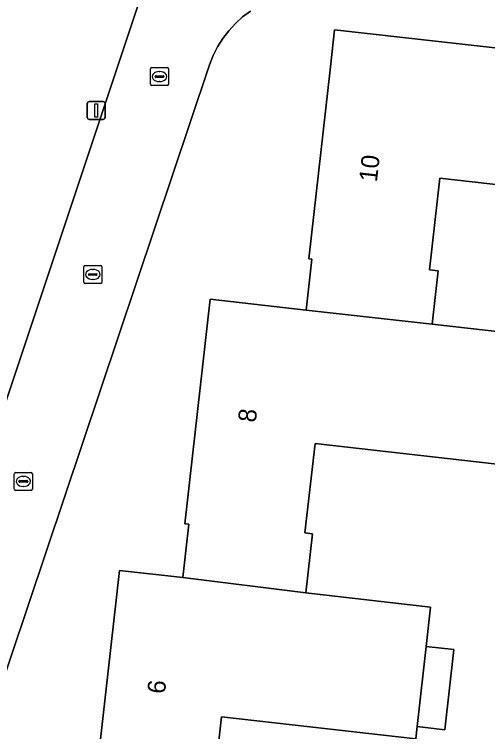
# Model space of a CAD drawing. Extents: x 162396 to 163643, y 386452 to 387406.
# Drawn here: x 162715.33 to 162741.62, y 386713.11 to 386752.91 of the extents above; entities that cross this region are included whole.
import ezdxf

# ---------------------------------------------------------------- set-up
doc = ezdxf.new("R2010")
doc.units = 0
for name, color, linetype in [('IMGEO_Erf', 7, 'Continuous'), ('IMGEO_Kolk', 7, 'Continuous'), ('IMGEO_Lichtmast', 7, 'Continuous'), ('IMGEO_Pand', 7, 'Continuous'), ('IMGEO_Pand_nummerreeks', 7, 'Continuous'), ('IMGEO_Rijbaan_lokaal_open', 7, 'Continuous')]:
    doc.layers.add(name, color=color, linetype=linetype)

msp = doc.modelspace()

# ---------------------------------------------------------------- linework, layer by layer
at = {"layer": 'IMGEO_Erf'}
for points in [[(162712.707, 386725.029), (162721.053, 386750), (162723.976, 386758.744), (162722.022, 386759.421), (162723.941, 386776.08)], [(162728.446, 386753.099), (162728.013, 386752.769), (162727.611, 386752.402), (162727.244, 386752.001), (162726.914, 386751.568), (162726.624, 386751.108), (162726.376, 386750.623), (162726.172, 386750.119), (162726.132, 386750), (162710.091, 386702.248)], [(162719.763, 386709.572), (162721.171, 386722.057), (162724.697, 386721.66), (162725.03, 386724.619), (162724.807, 386724.644), (162726.213, 386737.105), (162731.545, 386736.504), (162731.863, 386739.326), (162731.689, 386739.346), (162732.891, 386750), (162733.123, 386752.06), (162750.438, 386750.108)], [(162749.594, 386742.626), (162738.971, 386743.824), (162738.398, 386738.736), (162738.865, 386738.683), (162738.531, 386735.719), (162743.609, 386735.146)], [(162742.79, 386727.888), (162732.033, 386729.101), (162731.473, 386724.137), (162731.888, 386724.09), (162731.518, 386720.806), (162738.446, 386720.025), (162738.2, 386717.839), (162739.748, 386717.665), (162739.247, 386713.216), (162737.699, 386713.39), (162737.622, 386712.711), (162726.842, 386713.927), (162726.282, 386708.954)]]:
    msp.add_lwpolyline(points, dxfattribs=at)
at = {"layer": 'IMGEO_Kolk'}
for p, q in [((162722.894, 386749.034), (162722.894, 386749.886)), ((162722.969, 386749.96), (162723.821, 386749.96)), ((162723.382, 386749.74), (162723.407, 386749.74)), ((162723.895, 386749.886), (162723.895, 386749.034)), ((162723.153, 386749.454), (162723.153, 386749.466)), ((162723.591, 386749.417), (162723.193, 386749.417)), ((162723.196, 386749.503), (162723.594, 386749.503)), ((162723.405, 386749.18), (162723.38, 386749.18)), ((162723.637, 386749.466), (162723.637, 386749.454)), ((162723.821, 386748.96), (162722.969, 386748.96)), ((162719.193, 386738.055), (162719.193, 386738.907)), ((162719.268, 386738.981), (162720.12, 386738.981)), ((162720.194, 386738.907), (162720.194, 386738.055)), ((162719.452, 386738.475), (162719.452, 386738.487)), ((162719.89, 386738.438), (162719.492, 386738.438)), ((162719.495, 386738.524), (162719.893, 386738.524)), ((162719.681, 386738.761), (162719.706, 386738.761)), ((162719.936, 386738.487), (162719.936, 386738.475)), ((162719.704, 386738.201), (162719.679, 386738.201)), ((162720.12, 386737.981), (162719.268, 386737.981)), ((162715.331, 386726.571), (162715.331, 386727.423)), ((162715.406, 386727.497), (162716.258, 386727.497)), ((162715.819, 386727.277), (162715.844, 386727.277)), ((162716.332, 386727.423), (162716.332, 386726.571)), ((162715.59, 386726.991), (162715.59, 386727.003)), ((162716.028, 386726.954), (162715.63, 386726.954)), ((162715.633, 386727.04), (162716.031, 386727.04)), ((162716.074, 386727.003), (162716.074, 386726.991)), ((162716.258, 386726.497), (162715.406, 386726.497)), ((162715.842, 386726.717), (162715.817, 386726.717))]:
    msp.add_line(p, q, dxfattribs=at)
for points in [[(162722.894, 386749.034), (162722.894, 386749.886)], [(162722.969, 386749.96), (162723.821, 386749.96)], [(162723.895, 386749.886), (162723.895, 386749.034)], [(162723.821, 386748.96), (162722.969, 386748.96)], [(162719.193, 386738.055), (162719.193, 386738.907)], [(162719.268, 386738.981), (162720.12, 386738.981)], [(162720.194, 386738.907), (162720.194, 386738.055)], [(162720.12, 386737.981), (162719.268, 386737.981)], [(162715.331, 386726.571), (162715.331, 386727.423)], [(162715.406, 386727.497), (162716.258, 386727.497)], [(162716.332, 386727.423), (162716.332, 386726.571)], [(162716.258, 386726.497), (162715.406, 386726.497)]]:
    msp.add_lwpolyline(points, dxfattribs=at)
for centre, radius, start, end in [((162722.971, 386749.884), 0.0765, 91.552, 178.448), ((162722.971, 386749.884), 0.0765, 91.552, 178.448), ((162723.819, 386749.884), 0.0765, 1.552, 88.448), ((162723.819, 386749.884), 0.0765, 1.552, 88.448), ((162723.193, 386749.463), 0.0403, 85.8775, 175.7526), ((162723.19, 386749.453), 0.0366, 178.938, 274.7102), ((162723.594, 386749.46), 0.043, 264.8664, 352.4533), ((162723.598, 386749.465), 0.0386, 1.7309, 96.639), ((162722.971, 386749.036), 0.0765, 181.552, 268.448), ((162722.971, 386749.036), 0.0765, 181.552, 268.448), ((162723.819, 386749.036), 0.0765, 271.552, 358.448), ((162723.819, 386749.036), 0.0765, 271.552, 358.448), ((162719.27, 386738.905), 0.0765, 91.552, 178.448), ((162719.27, 386738.905), 0.0765, 91.552, 178.448), ((162720.118, 386738.905), 0.0765, 1.552, 88.448), ((162720.118, 386738.905), 0.0765, 1.552, 88.448), ((162719.492, 386738.484), 0.0403, 85.8775, 175.7526), ((162719.489, 386738.474), 0.0366, 178.938, 274.7102), ((162719.893, 386738.481), 0.043, 264.8664, 352.4533), ((162719.897, 386738.486), 0.0386, 1.7309, 96.639), ((162719.27, 386738.057), 0.0765, 181.552, 268.448), ((162719.27, 386738.057), 0.0765, 181.552, 268.448), ((162720.118, 386738.057), 0.0765, 271.552, 358.448), ((162720.118, 386738.057), 0.0765, 271.552, 358.448), ((162715.408, 386727.421), 0.0765, 91.552, 178.448), ((162715.408, 386727.421), 0.0765, 91.552, 178.448), ((162716.256, 386727.421), 0.0765, 1.552, 88.448), ((162716.256, 386727.421), 0.0765, 1.552, 88.448), ((162715.63, 386727), 0.0403, 85.8775, 175.7526), ((162715.627, 386726.99), 0.0366, 178.938, 274.7102), ((162716.031, 386726.997), 0.043, 264.8664, 352.4533), ((162716.035, 386727.002), 0.0386, 1.7309, 96.639), ((162715.408, 386726.573), 0.0765, 181.552, 268.448), ((162715.408, 386726.573), 0.0765, 181.552, 268.448), ((162716.256, 386726.573), 0.0765, 271.552, 358.448), ((162716.256, 386726.573), 0.0765, 271.552, 358.448)]:
    msp.add_arc(centre, radius, start, end, dxfattribs=at)
for centre, major_axis, ratio, start_param, end_param in [((162723.381, 386749.46), (-0.387, 0.002), 0.722429, 4.712389, 7.853982), ((162723.406, 386749.46), (-0.39, 0.002), 0.717154, 1.570796, 4.712389), ((162719.68, 386738.481), (-0.387, 0.002), 0.722429, 4.712389, 7.853982), ((162719.705, 386738.481), (-0.39, 0.002), 0.717154, 1.570796, 4.712389), ((162715.818, 386726.997), (-0.387, 0.002), 0.722429, 4.712389, 7.853982), ((162715.843, 386726.997), (-0.39, 0.002), 0.717154, 1.570796, 4.712389)]:
    msp.add_ellipse(centre, major_axis=major_axis, ratio=ratio, start_param=start_param, end_param=end_param, dxfattribs=at)
at = {"layer": 'IMGEO_Lichtmast'}
for p, q in [((162719.38, 386747.179), (162719.38, 386747.979)), ((162719.38, 386747.979), (162719.38, 386747.179)), ((162719.48, 386748.079), (162720.27, 386748.079)), ((162720.27, 386748.079), (162719.48, 386748.079)), ((162720.37, 386747.979), (162720.37, 386747.179)), ((162720.37, 386747.179), (162720.37, 386747.979)), ((162720.27, 386747.079), (162719.48, 386747.079)), ((162719.48, 386747.079), (162720.27, 386747.079))]:
    msp.add_line(p, q, dxfattribs=at)
msp.add_lwpolyline([(162719.8, 386747.954), (162719.95, 386747.954), (162719.95, 386747.204), (162719.8, 386747.204), (162719.8, 386747.954)], dxfattribs=at)
for centre, start, end in [((162719.48, 386747.979), 90, 180), ((162719.48, 386747.979), 90, 180), ((162720.27, 386747.979), 0, 90), ((162720.27, 386747.979), 360, 90), ((162719.48, 386747.179), 180, 270), ((162719.48, 386747.179), 180, 270), ((162720.27, 386747.179), 270, 0), ((162720.27, 386747.179), 270, 0)]:
    msp.add_arc(centre, 0.1, start, end, dxfattribs=at)
at = {"layer": 'IMGEO_Pand'}
for points in [[(162749.727, 386743.807), (162750.979, 386743.666), (162751.435, 386747.704), (162750.183, 386747.845), (162750.426, 386750), (162750.438, 386750.108), (162733.123, 386752.06), (162732.891, 386750), (162731.689, 386739.346), (162731.863, 386739.326), (162731.545, 386736.504), (162738.531, 386735.719), (162738.865, 386738.683), (162738.398, 386738.736), (162738.971, 386743.824), (162749.594, 386742.626)], [(162731.545, 386736.504), (162726.213, 386737.105), (162724.807, 386724.644), (162725.03, 386724.619), (162724.697, 386721.66), (162731.518, 386720.806), (162731.888, 386724.09), (162731.473, 386724.137), (162732.033, 386729.101), (162742.79, 386727.888), (162743.609, 386735.146), (162738.531, 386735.719)], [(162738.2, 386717.839), (162738.446, 386720.025), (162731.518, 386720.806), (162724.697, 386721.66), (162721.171, 386722.057), (162719.763, 386709.572), (162719.989, 386709.546), (162719.653, 386706.562), (162726.396, 386705.815), (162726.745, 386708.902), (162726.282, 386708.954), (162726.842, 386713.927), (162737.622, 386712.711), (162737.699, 386713.39)], [(162738.2, 386717.839), (162737.699, 386713.39), (162739.247, 386713.216), (162739.748, 386717.665)]]:
    msp.add_lwpolyline(points, close=True, dxfattribs=at)
at = {"layer": 'IMGEO_Rijbaan_lokaal_open'}
for points in [[(162723.941, 386776.08), (162722.022, 386759.421), (162723.976, 386758.744), (162721.053, 386750), (162712.707, 386725.029)], [(162710.091, 386702.248), (162726.132, 386750), (162726.172, 386750.119), (162726.376, 386750.623), (162726.624, 386751.108), (162726.914, 386751.568), (162727.244, 386752.001), (162727.611, 386752.402), (162728.013, 386752.769), (162728.446, 386753.099)]]:
    msp.add_lwpolyline(points, dxfattribs=at)

# ---------------------------------------------------------------- texts
at = {"layer": 'IMGEO_Pand_nummerreeks'}
for s, rotation, p in [('10', 83.563, (162735.468, 386743.578)), ('8', 83.5624, (162728.739, 386730.236)), ('6', 83.5659, (162723.695, 386715.174))]:
    msp.add_text(s, height=1, rotation=rotation, dxfattribs=at).set_placement(p)

doc.saveas('drawing.dxf')
